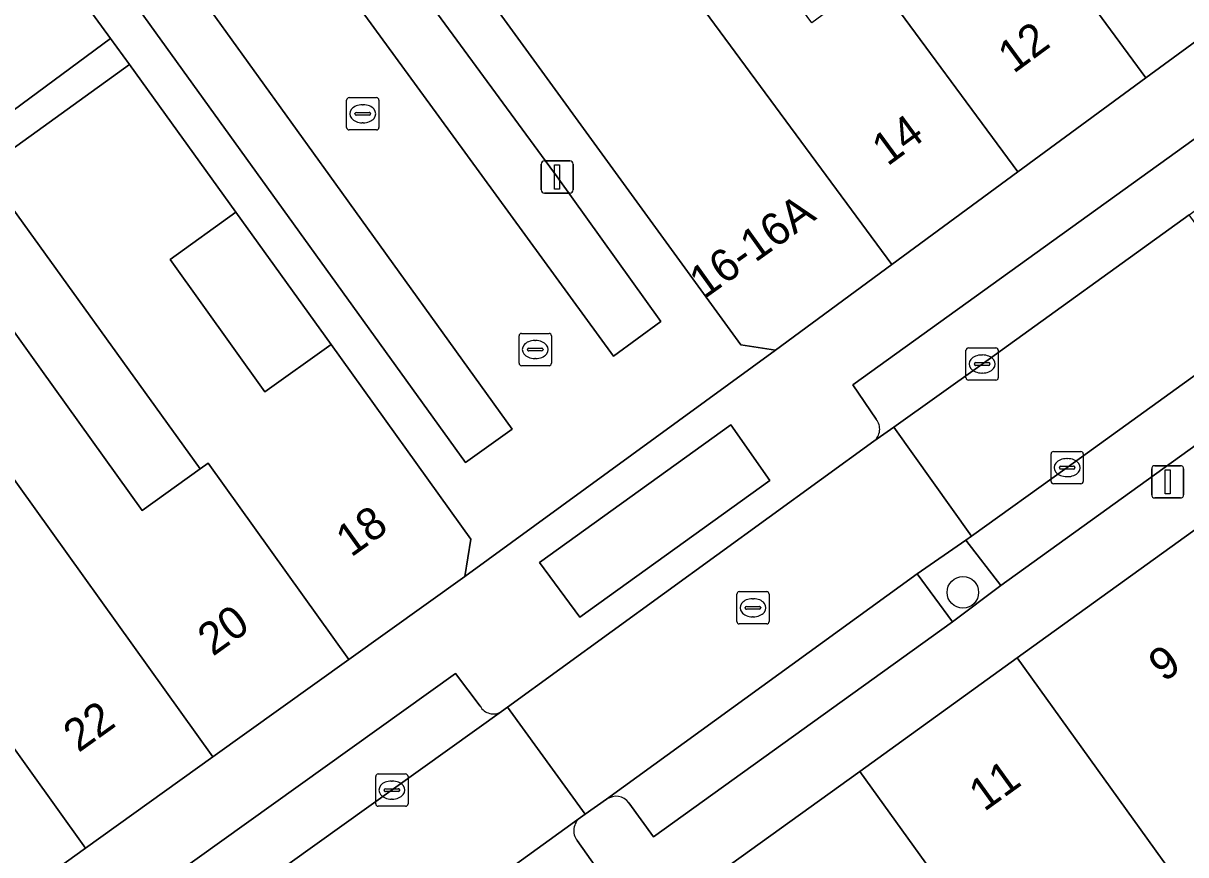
# Model space of a CAD drawing. Extents: x 161881 to 162523, y 381678 to 382381.
# Drawn here: x 162256.2 to 162292.22, y 381925.24 to 381951.01 of the extents above; entities that cross this region are included whole.
import ezdxf

# ---------------------------------------------------------------- set-up
doc = ezdxf.new("R2010")
doc.units = 0
for name, color, linetype in [('IMGEO_Boom', 7, 'Continuous'), ('IMGEO_Erf', 7, 'Continuous'), ('IMGEO_Groenvoorziening', 7, 'Continuous'), ('IMGEO_Kolk', 7, 'Continuous'), ('IMGEO_Lichtmast', 7, 'Continuous'), ('IMGEO_Muur', 7, 'Continuous'), ('IMGEO_Pand', 7, 'Continuous'), ('IMGEO_Pand_nummerreeks', 7, 'Continuous'), ('IMGEO_Parkeervlak_open', 7, 'Continuous'), ('IMGEO_Rijbaan_lokaal_open', 7, 'Continuous'), ('IMGEO_Rioolput', 7, 'Continuous'), ('IMGEO_Voetpad_open', 7, 'Continuous')]:
    doc.layers.add(name, color=color, linetype=linetype)

msp = doc.modelspace()

# ---------------------------------------------------------------- linework, layer by layer
at = {"layer": 'IMGEO_Boom'}
msp.add_circle((162285.313, 381933.37), 0.489, dxfattribs=at)
at = {"layer": 'IMGEO_Erf'}
msp.add_lwpolyline([(162253.438, 381944.906), (162256.749, 381940.287), (162259.887, 381935.909), (162261.684, 381937.198), (162254.989, 381946.479)], dxfattribs=at)
msp.add_lwpolyline([(162262.789, 381945.152), (162260.749, 381943.681), (162263.687, 381939.582), (162265.743, 381941.056)], close=True, dxfattribs=at)
at = {"layer": 'IMGEO_Groenvoorziening'}
msp.add_lwpolyline([(162286.493, 381933.579), (162285.401, 381934.991), (162283.901, 381933.941), (162284.992, 381932.454)], close=True, dxfattribs=at)
at = {"layer": 'IMGEO_Kolk'}
for p, q in [((162266.219, 381947.776), (162266.219, 381948.628)), ((162266.294, 381948.702), (162267.146, 381948.702)), ((162267.22, 381948.628), (162267.22, 381947.776)), ((162266.478, 381948.196), (162266.478, 381948.208)), ((162266.521, 381948.245), (162266.919, 381948.245)), ((162266.707, 381948.482), (162266.732, 381948.482)), ((162266.962, 381948.208), (162266.962, 381948.196)), ((162266.916, 381948.159), (162266.518, 381948.159)), ((162266.73, 381947.922), (162266.705, 381947.922)), ((162267.146, 381947.702), (162266.294, 381947.702)), ((162271.638, 381941.396), (162272.49, 381941.396)), ((162271.563, 381940.47), (162271.563, 381941.322)), ((162272.051, 381941.176), (162272.076, 381941.176)), ((162272.564, 381941.322), (162272.564, 381940.47)), ((162271.822, 381940.89), (162271.822, 381940.902)), ((162272.26, 381940.853), (162271.862, 381940.853)), ((162271.865, 381940.939), (162272.263, 381940.939)), ((162272.074, 381940.616), (162272.049, 381940.616)), ((162272.306, 381940.902), (162272.306, 381940.89)), ((162285.41, 381940.021), (162285.41, 381940.873)), ((162285.485, 381940.947), (162286.337, 381940.947)), ((162285.898, 381940.727), (162285.923, 381940.727)), ((162286.411, 381940.873), (162286.411, 381940.021)), ((162272.49, 381940.396), (162271.638, 381940.396)), ((162285.669, 381940.441), (162285.669, 381940.453)), ((162286.107, 381940.404), (162285.709, 381940.404)), ((162285.712, 381940.49), (162286.11, 381940.49)), ((162286.153, 381940.453), (162286.153, 381940.441)), ((162286.337, 381939.947), (162285.485, 381939.947)), ((162285.921, 381940.167), (162285.896, 381940.167)), ((162288.119, 381937.736), (162288.971, 381937.736)), ((162288.044, 381936.81), (162288.044, 381937.662)), ((162288.532, 381937.516), (162288.557, 381937.516)), ((162289.045, 381937.662), (162289.045, 381936.81)), ((162288.303, 381937.23), (162288.303, 381937.242)), ((162288.741, 381937.193), (162288.343, 381937.193)), ((162288.346, 381937.279), (162288.744, 381937.279)), ((162288.787, 381937.242), (162288.787, 381937.23)), ((162288.971, 381936.736), (162288.119, 381936.736)), ((162288.555, 381936.956), (162288.53, 381936.956)), ((162267.12, 381926.817), (162267.12, 381927.669)), ((162267.195, 381927.743), (162268.047, 381927.743)), ((162268.121, 381927.669), (162268.121, 381926.817)), ((162267.422, 381927.286), (162267.82, 381927.286)), ((162267.608, 381927.523), (162267.633, 381927.523)), ((162267.379, 381927.237), (162267.379, 381927.249)), ((162267.817, 381927.2), (162267.419, 381927.2)), ((162267.631, 381926.963), (162267.606, 381926.963)), ((162267.863, 381927.249), (162267.863, 381927.237)), ((162268.047, 381926.743), (162267.195, 381926.743))]:
    msp.add_line(p, q, dxfattribs=at)
for points in [[(162266.219, 381947.776), (162266.219, 381948.628)], [(162266.294, 381948.702), (162267.146, 381948.702)], [(162267.22, 381948.628), (162267.22, 381947.776)], [(162267.146, 381947.702), (162266.294, 381947.702)], [(162271.638, 381941.396), (162272.49, 381941.396)], [(162271.563, 381940.47), (162271.563, 381941.322)], [(162272.564, 381941.322), (162272.564, 381940.47)], [(162285.41, 381940.021), (162285.41, 381940.873)], [(162285.485, 381940.947), (162286.337, 381940.947)], [(162286.411, 381940.873), (162286.411, 381940.021)], [(162272.49, 381940.396), (162271.638, 381940.396)], [(162286.337, 381939.947), (162285.485, 381939.947)], [(162288.119, 381937.736), (162288.971, 381937.736)], [(162288.044, 381936.81), (162288.044, 381937.662)], [(162289.045, 381937.662), (162289.045, 381936.81)], [(162288.971, 381936.736), (162288.119, 381936.736)], [(162267.12, 381926.817), (162267.12, 381927.669)], [(162267.195, 381927.743), (162268.047, 381927.743)], [(162268.121, 381927.669), (162268.121, 381926.817)], [(162268.047, 381926.743), (162267.195, 381926.743)]]:
    msp.add_lwpolyline(points, dxfattribs=at)
for centre, radius, start, end in [((162266.296, 381948.626), 0.0765, 91.552, 178.448), ((162266.296, 381948.626), 0.0765, 91.552, 178.448), ((162267.144, 381948.626), 0.0765, 1.552, 88.448), ((162267.144, 381948.626), 0.0765, 1.552, 88.448), ((162266.518, 381948.205), 0.0403, 85.8775, 175.7526), ((162266.515, 381948.195), 0.0366, 178.938, 274.7102), ((162266.919, 381948.202), 0.043, 264.8664, 352.4533), ((162266.923, 381948.207), 0.0386, 1.7309, 96.639), ((162266.296, 381947.778), 0.0765, 181.552, 268.448), ((162266.296, 381947.778), 0.0765, 181.552, 268.448), ((162267.144, 381947.778), 0.0765, 271.552, 358.448), ((162267.144, 381947.778), 0.0765, 271.552, 358.448), ((162271.64, 381941.32), 0.0765, 91.552, 178.448), ((162271.64, 381941.32), 0.0765, 91.552, 178.448), ((162272.488, 381941.32), 0.0765, 1.552, 88.448), ((162272.488, 381941.32), 0.0765, 1.552, 88.448), ((162271.862, 381940.899), 0.0403, 85.8775, 175.7526), ((162271.859, 381940.889), 0.0366, 178.938, 274.7102), ((162272.263, 381940.896), 0.043, 264.8664, 352.4533), ((162272.267, 381940.901), 0.0386, 1.7309, 96.639), ((162285.487, 381940.871), 0.0765, 91.552, 178.448), ((162285.487, 381940.871), 0.0765, 91.552, 178.448), ((162286.335, 381940.871), 0.0765, 1.552, 88.448), ((162286.335, 381940.871), 0.0765, 1.552, 88.448), ((162271.64, 381940.472), 0.0765, 181.552, 268.448), ((162271.64, 381940.472), 0.0765, 181.552, 268.448), ((162272.488, 381940.472), 0.0765, 271.552, 358.448), ((162272.488, 381940.472), 0.0765, 271.552, 358.448), ((162285.709, 381940.45), 0.0403, 85.8775, 175.7526), ((162285.706, 381940.44), 0.0366, 178.938, 274.7102), ((162286.11, 381940.447), 0.043, 264.8664, 352.4533), ((162286.114, 381940.452), 0.0386, 1.7309, 96.639), ((162285.487, 381940.023), 0.0765, 181.552, 268.448), ((162285.487, 381940.023), 0.0765, 181.552, 268.448), ((162286.335, 381940.023), 0.0765, 271.552, 358.448), ((162286.335, 381940.023), 0.0765, 271.552, 358.448), ((162288.121, 381937.66), 0.0765, 91.552, 178.448), ((162288.121, 381937.66), 0.0765, 91.552, 178.448), ((162288.969, 381937.66), 0.0765, 1.552, 88.448), ((162288.969, 381937.66), 0.0765, 1.552, 88.448), ((162288.343, 381937.239), 0.0403, 85.8775, 175.7526), ((162288.34, 381937.229), 0.0366, 178.938, 274.7102), ((162288.744, 381937.236), 0.043, 264.8664, 352.4533), ((162288.748, 381937.241), 0.0386, 1.7309, 96.639), ((162288.121, 381936.812), 0.0765, 181.552, 268.448), ((162288.121, 381936.812), 0.0765, 181.552, 268.448), ((162288.969, 381936.812), 0.0765, 271.552, 358.448), ((162288.969, 381936.812), 0.0765, 271.552, 358.448), ((162267.197, 381927.667), 0.0765, 91.552, 178.448), ((162267.197, 381927.667), 0.0765, 91.552, 178.448), ((162268.045, 381927.667), 0.0765, 1.552, 88.448), ((162268.045, 381927.667), 0.0765, 1.552, 88.448), ((162267.419, 381927.246), 0.0403, 85.8775, 175.7526), ((162267.824, 381927.248), 0.0386, 1.7309, 96.639), ((162267.416, 381927.236), 0.0366, 178.938, 274.7102), ((162267.82, 381927.243), 0.043, 264.8664, 352.4533), ((162267.197, 381926.819), 0.0765, 181.552, 268.448), ((162267.197, 381926.819), 0.0765, 181.552, 268.448), ((162268.045, 381926.819), 0.0765, 271.552, 358.448), ((162268.045, 381926.819), 0.0765, 271.552, 358.448)]:
    msp.add_arc(centre, radius, start, end, dxfattribs=at)
for centre, major_axis, ratio, start_param, end_param in [((162266.706, 381948.202), (-0.387, 0.002), 0.722429, 4.712389, 7.853982), ((162266.731, 381948.202), (-0.39, 0.002), 0.717154, 1.570796, 4.712389), ((162272.05, 381940.896), (-0.387, 0.002), 0.722429, 4.712389, 7.853982), ((162272.075, 381940.896), (-0.39, 0.002), 0.717154, 1.570796, 4.712389), ((162285.897, 381940.447), (-0.387, 0.002), 0.722429, 4.712389, 7.853982), ((162285.922, 381940.447), (-0.39, 0.002), 0.717154, 1.570796, 4.712389), ((162288.531, 381937.236), (-0.387, 0.002), 0.722429, 4.712389, 7.853982), ((162288.556, 381937.236), (-0.39, 0.002), 0.717154, 1.570796, 4.712389), ((162267.607, 381927.243), (-0.387, 0.002), 0.722429, 4.712389, 7.853982), ((162267.632, 381927.243), (-0.39, 0.002), 0.717154, 1.570796, 4.712389)]:
    msp.add_ellipse(centre, major_axis=major_axis, ratio=ratio, start_param=start_param, end_param=end_param, dxfattribs=at)
at = {"layer": 'IMGEO_Lichtmast'}
for p, q in [((162272.345, 381946.745), (162273.135, 381946.745)), ((162273.135, 381946.745), (162272.345, 381946.745)), ((162272.245, 381945.845), (162272.245, 381946.645)), ((162272.245, 381946.645), (162272.245, 381945.845)), ((162273.235, 381946.645), (162273.235, 381945.845)), ((162273.235, 381945.845), (162273.235, 381946.645)), ((162273.135, 381945.745), (162272.345, 381945.745)), ((162272.345, 381945.745), (162273.135, 381945.745)), ((162291.163, 381936.396), (162291.163, 381937.196)), ((162291.163, 381937.196), (162291.163, 381936.396)), ((162291.263, 381937.296), (162292.053, 381937.296)), ((162292.053, 381937.296), (162291.263, 381937.296)), ((162292.153, 381937.196), (162292.153, 381936.396)), ((162292.153, 381936.396), (162292.153, 381937.196)), ((162292.053, 381936.296), (162291.263, 381936.296)), ((162291.263, 381936.296), (162292.053, 381936.296))]:
    msp.add_line(p, q, dxfattribs=at)
for points in [[(162272.665, 381946.62), (162272.815, 381946.62), (162272.815, 381945.87), (162272.665, 381945.87), (162272.665, 381946.62)], [(162291.583, 381937.171), (162291.733, 381937.171), (162291.733, 381936.421), (162291.583, 381936.421), (162291.583, 381937.171)]]:
    msp.add_lwpolyline(points, dxfattribs=at)
for centre, start, end in [((162272.345, 381946.645), 90, 180), ((162272.345, 381946.645), 90, 180), ((162273.135, 381946.645), 0, 90), ((162273.135, 381946.645), 360, 90), ((162272.345, 381945.845), 180, 270), ((162272.345, 381945.845), 180, 270), ((162273.135, 381945.845), 270, 0), ((162273.135, 381945.845), 270, 0), ((162291.263, 381937.196), 90, 180), ((162291.263, 381937.196), 90, 180), ((162292.053, 381937.196), 0, 90), ((162292.053, 381937.196), 360, 90), ((162291.263, 381936.396), 180, 270), ((162291.263, 381936.396), 180, 270), ((162292.053, 381936.396), 270, 0), ((162292.053, 381936.396), 270, 0)]:
    msp.add_arc(centre, 0.1, start, end, dxfattribs=at)
at = {"layer": 'IMGEO_Muur'}
msp.add_lwpolyline([(162265.743, 381941.056), (162262.789, 381945.152)], dxfattribs=at)
at = {"layer": 'IMGEO_Pand'}
for points in [[(162294.831, 381952.149), (162290.112, 381957.991), (162288.454, 381956.575), (162285.173, 381961.036), (162283.348, 381959.694), (162290.982, 381949.318)], [(162283.348, 381959.694), (162281.218, 381958.127), (162284.403, 381953.797), (162282.568, 381952.448), (162287.017, 381946.401), (162290.982, 381949.318)], [(162275.442, 381953.947), (162271.892, 381958.607), (162267.802, 381955.667), (162278.431, 381941.04), (162279.505, 381940.876), (162283.109, 381943.527)], [(162258.907, 381950.535), (162255.061, 381955.795), (162245.352, 381948.172), (162245.562, 381947.882), (162248.956, 381943.21), (162252.408, 381945.751), (162254.881, 381947.571)], [(162282.568, 381952.448), (162280.63, 381951.023), (162277.413, 381955.397), (162275.442, 381953.947), (162283.109, 381943.527), (162287.017, 381946.401)], [(162265.743, 381941.056), (162263.687, 381939.582), (162260.749, 381943.681), (162262.789, 381945.152), (162259.49, 381949.726), (162255.435, 381946.801), (162255.271, 381946.682), (162254.989, 381946.479), (162261.684, 381937.198), (162261.933, 381937.377), (162266.289, 381931.292), (162269.88, 381933.866), (162270.07, 381935.019)], [(162266.289, 381931.292), (162261.933, 381937.377), (162261.684, 381937.198), (162259.887, 381935.909), (162256.749, 381940.287), (162253.438, 381944.906), (162253.266, 381945.147), (162251.089, 381943.595), (162251.265, 381943.349), (162252.346, 381941.841), (162254.576, 381938.73), (162262.074, 381928.27)], [(162253.783, 381931.51), (162258.131, 381925.444), (162262.074, 381928.27), (162254.576, 381938.73), (162252.654, 381937.352), (162255.803, 381932.958)], [(162292.689, 381935.439), (162287, 381931.34), (162291.49, 381925.097), (162291.687, 381924.824), (162293.546, 381922.239), (162294.228, 381921.291), (162295.289, 381919.817), (162298.468, 381922.107), (162300.987, 381923.922)], [(162253.783, 381931.51), (162251.705, 381930.02), (162248.529, 381934.45), (162248.199, 381934.91), (162246.028, 381933.354), (162246.255, 381933.037), (162253.882, 381922.398), (162258.131, 381925.444)], [(162287, 381931.34), (162282.121, 381927.824), (162289.047, 381918.195), (162289.685, 381917.308), (162290.273, 381916.491), (162290.41, 381916.301), (162294.146, 381918.993), (162295.289, 381919.817), (162294.228, 381921.291), (162293.546, 381922.239), (162291.687, 381924.824), (162291.49, 381925.097)], [(162282.836, 381918.376), (162285.128, 381920.028), (162287.337, 381916.962), (162289.047, 381918.195), (162282.121, 381927.824), (162278.116, 381924.938)]]:
    msp.add_lwpolyline(points, close=True, dxfattribs=at)
at = {"layer": 'IMGEO_Parkeervlak_open'}
for points in [[(162243.291, 381975.571), (162241.902, 381974.46), (162249.437, 381964.96), (162256.181, 381956.455), (162264.255, 381945.235), (162269.9, 381937.391), (162271.344, 381938.429), (162265.697, 381946.277), (162257.599, 381957.53), (162250.83, 381966.065)], [(162263.159, 381959.315), (162261.693, 381958.246), (162269.077, 381948.12), (162274.491, 381940.695), (162275.957, 381941.764), (162272.74, 381946.245)]]:
    msp.add_lwpolyline(points, close=True, dxfattribs=at)
for points in [[(162324.01, 381968.526), (162323.289, 381969.605), (162281.904, 381939.805), (162282.623, 381938.734)], [(162282.553, 381938.052), (162283.17, 381938.492), (162285.908, 381940.444), (162292.32, 381945.073), (162294.59, 381946.712), (162305.988, 381954.94), (162323.401, 381967.499), (162324.695, 381968.444)], [(162299.261, 381944.97), (162297.014, 381943.348), (162294.744, 381941.71), (162288.548, 381937.239), (162285.577, 381935.117), (162285.401, 381934.991), (162286.493, 381933.579), (162299.885, 381943.233), (162299.205, 381944.258)], [(162274.968, 381926.846), (162275.73, 381925.794), (162284.992, 381932.454), (162283.901, 381933.941), (162274.276, 381926.959)], [(162270.357, 381929.842), (162269.59, 381930.858), (162256.715, 381921.627), (162257.444, 381920.574)], [(162257.355, 381919.894), (162257.85, 381920.248), (162271.019, 381929.676)], [(162273.463, 381926.395), (162269.991, 381923.887), (162260.256, 381916.887), (162257.825, 381915.139), (162253.349, 381911.92), (162238.365, 381901.138), (162234.555, 381898.412), (162224.359, 381891.116), (162225.354, 381889.595), (162274.088, 381924.659), (162273.358, 381925.677)]]:
    msp.add_lwpolyline(points, dxfattribs=at)
for centre, radius, start, end in [((162282.26, 381938.427), 0.476, 308.064, 40.2154), ((162270.768, 381930.077), 0.473, 209.8014, 302.0447), ((162274.564, 381926.547), 0.503, 36.522, 124.9295), ((162273.767, 381925.984), 0.511, 126.4577, 216.9025)]:
    msp.add_arc(centre, radius, start, end, dxfattribs=at)
at = {"layer": 'IMGEO_Rijbaan_lokaal_open'}
for points in [[(162260.754, 381959.631), (162246.074, 381977.838), (162244.861, 381979.365), (162246.175, 381980.481), (162247.432, 381978.966), (162262.184, 381960.692), (162263.159, 381959.315), (162272.74, 381946.245), (162275.957, 381941.764), (162274.491, 381940.695), (162269.077, 381948.12), (162261.693, 381958.246)], [(162242.214, 381976.929), (162243.291, 381975.571), (162250.83, 381966.065), (162257.599, 381957.53), (162265.697, 381946.277), (162271.344, 381938.429), (162269.9, 381937.391), (162264.255, 381945.235), (162256.181, 381956.455), (162249.437, 381964.96), (162241.902, 381974.46), (162240.825, 381975.85)], [(162285.577, 381935.117), (162288.548, 381937.239), (162294.744, 381941.71), (162292.32, 381945.073), (162285.908, 381940.444), (162283.17, 381938.492)], [(162271.201, 381929.808), (162273.607, 381926.495), (162274.276, 381926.959), (162283.901, 381933.941), (162285.401, 381934.991), (162285.577, 381935.117), (162283.17, 381938.492), (162282.553, 381938.052)], [(162273.449, 381932.601), (162279.329, 381936.842), (162278.121, 381938.561), (162272.199, 381934.296)], [(162271.201, 381929.808), (162271.019, 381929.676), (162257.85, 381920.248), (162260.256, 381916.887), (162269.991, 381923.887), (162273.463, 381926.395), (162273.607, 381926.495)]]:
    msp.add_lwpolyline(points, close=True, dxfattribs=at)
msp.add_lwpolyline([(162255.061, 381955.795), (162258.907, 381950.535), (162259.49, 381949.726), (162262.789, 381945.152), (162265.743, 381941.056), (162270.07, 381935.019), (162269.88, 381933.866), (162279.505, 381940.876), (162278.431, 381941.04), (162267.802, 381955.667), (162267.193, 381956.588), (162264.216, 381960.635), (162263.619, 381961.485), (162260.135, 381965.797), (162256.588, 381970.186), (162253.208, 381974.369)], dxfattribs=at)
at = {"layer": 'IMGEO_Rioolput'}
for p, q in [((162278.309, 381932.467), (162278.309, 381933.319)), ((162278.384, 381933.393), (162279.236, 381933.393)), ((162278.797, 381933.173), (162278.822, 381933.173)), ((162279.31, 381933.319), (162279.31, 381932.467)), ((162278.568, 381932.887), (162278.568, 381932.899)), ((162279.006, 381932.85), (162278.608, 381932.85)), ((162278.611, 381932.936), (162279.009, 381932.936)), ((162279.052, 381932.899), (162279.052, 381932.887)), ((162279.236, 381932.393), (162278.384, 381932.393)), ((162278.82, 381932.613), (162278.795, 381932.613))]:
    msp.add_line(p, q, dxfattribs=at)
for points in [[(162278.309, 381932.467), (162278.309, 381933.319)], [(162278.384, 381933.393), (162279.236, 381933.393)], [(162279.31, 381933.319), (162279.31, 381932.467)], [(162279.236, 381932.393), (162278.384, 381932.393)]]:
    msp.add_lwpolyline(points, dxfattribs=at)
for centre, radius, start, end in [((162278.386, 381933.317), 0.0765, 91.552, 178.448), ((162278.386, 381933.317), 0.0765, 91.552, 178.448), ((162279.234, 381933.317), 0.0765, 1.552, 88.448), ((162279.234, 381933.317), 0.0765, 1.552, 88.448), ((162278.608, 381932.896), 0.0403, 85.8775, 175.7526), ((162278.605, 381932.886), 0.0366, 178.938, 274.7102), ((162279.009, 381932.893), 0.043, 264.8664, 352.4533), ((162279.013, 381932.898), 0.0386, 1.7309, 96.639), ((162278.386, 381932.469), 0.0765, 181.552, 268.448), ((162278.386, 381932.469), 0.0765, 181.552, 268.448), ((162279.234, 381932.469), 0.0765, 271.552, 358.448), ((162279.234, 381932.469), 0.0765, 271.552, 358.448)]:
    msp.add_arc(centre, radius, start, end, dxfattribs=at)
for centre, major_axis, ratio, start_param, end_param in [((162278.796, 381932.893), (-0.387, 0.002), 0.722429, 4.712389, 7.853982), ((162278.821, 381932.893), (-0.39, 0.002), 0.717154, 1.570796, 4.712389)]:
    msp.add_ellipse(centre, major_axis=major_axis, ratio=ratio, start_param=start_param, end_param=end_param, dxfattribs=at)
at = {"layer": 'IMGEO_Voetpad_open'}
for points in [[(162327.78, 381971.392), (162323.438, 381976.466), (162313.652, 381968.207), (162310.436, 381965.492), (162309.608, 381964.776), (162305.899, 381961.607), (162302.261, 381958.498), (162298.647, 381955.409), (162294.831, 381952.149), (162290.982, 381949.318), (162287.017, 381946.401), (162283.109, 381943.527), (162279.505, 381940.876), (162269.88, 381933.866), (162266.289, 381931.292), (162262.074, 381928.27), (162258.131, 381925.444), (162253.882, 381922.398), (162249.658, 381919.37), (162248.583, 381918.595), (162228.211, 381903.922), (162225.828, 381902.52)], [(162281.904, 381939.805), (162323.289, 381969.605), (162324.01, 381968.526)], [(162299.205, 381944.258), (162299.885, 381943.233), (162286.493, 381933.579), (162284.992, 381932.454), (162275.73, 381925.794), (162274.968, 381926.846)], [(162282.623, 381938.734), (162281.904, 381939.805)], [(162271.019, 381929.676), (162271.201, 381929.808), (162282.553, 381938.052)], [(162236.204, 381894.826), (162240.549, 381897.926), (162245.371, 381901.367), (162246.608, 381902.233), (162251.586, 381905.819), (162252.439, 381906.434), (162256.346, 381909.25), (162260.577, 381912.299), (162260.997, 381912.602), (162261.414, 381912.903), (162265.442, 381915.805), (162269.402, 381918.658), (162273.553, 381921.649), (162274.337, 381922.215), (162278.116, 381924.938), (162282.121, 381927.824), (162287, 381931.34), (162292.689, 381935.439)], [(162257.444, 381920.574), (162256.715, 381921.627), (162269.59, 381930.858), (162270.357, 381929.842)], [(162274.276, 381926.959), (162273.607, 381926.495), (162273.463, 381926.395)], [(162273.358, 381925.677), (162274.088, 381924.659), (162225.354, 381889.595), (162224.004, 381888.624), (162214.822, 381882.018), (162214.15, 381883.202)]]:
    msp.add_lwpolyline(points, dxfattribs=at)
for points in [[(162254.989, 381946.479), (162255.271, 381946.682), (162255.435, 381946.801), (162259.49, 381949.726), (162258.907, 381950.535), (162254.881, 381947.571), (162252.408, 381945.751), (162248.956, 381943.21), (162242.479, 381938.444), (162242.946, 381937.81)], [(162279.329, 381936.842), (162273.449, 381932.601), (162272.199, 381934.296), (162278.121, 381938.561)]]:
    msp.add_lwpolyline(points, close=True, dxfattribs=at)
for centre, radius, start, end in [((162282.26, 381938.427), 0.476, 308.064, 40.2154), ((162270.768, 381930.077), 0.473, 209.8014, 302.0447), ((162274.564, 381926.547), 0.503, 36.522, 124.9295), ((162273.767, 381925.984), 0.511, 126.4577, 216.9025)]:
    msp.add_arc(centre, radius, start, end, dxfattribs=at)

# ---------------------------------------------------------------- texts
at = {"layer": 'IMGEO_Pand_nummerreeks'}
for s, rotation, p in [('12', 36.3427, (162286.882, 381949.43)), ('14', 36.3419, (162282.977, 381946.558)), ('16-16A', 35.5692, (162277.307, 381942.452)), ('18', 35.6322, (162266.357, 381934.441)), ('20', 35.6322, (162262.073, 381931.37)), ('9', 35.7755, (162291.539, 381930.567)), ('22', 35.6346, (162257.911, 381928.386)), ('11', 35.7755, (162285.974, 381926.557))]:
    msp.add_text(s, height=1, rotation=rotation, dxfattribs=at).set_placement(p)

doc.saveas('drawing.dxf')
